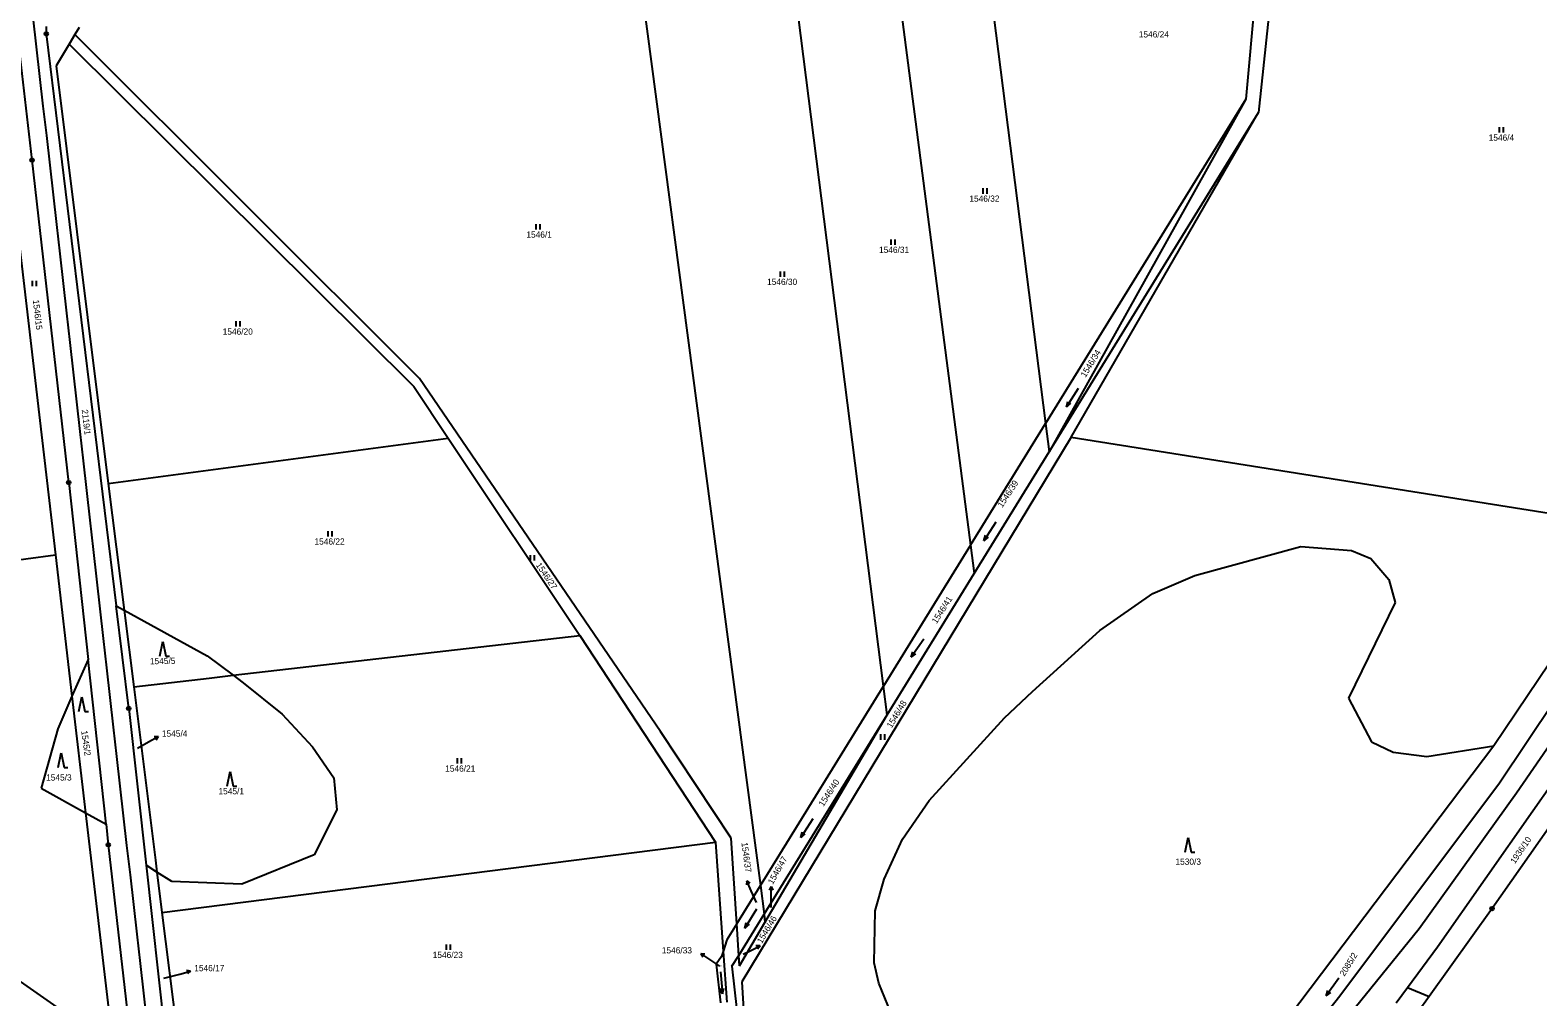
# Model space of a CAD drawing. Extents: x -795483 to -789093, y -1112258 to -1108741.
# Drawn here: x -792529.4 to -792118.6, y -1111408.1 to -1111144.7 of the extents above; entities that cross this region are included whole.
import ezdxf

# ---------------------------------------------------------------- set-up
doc = ezdxf.new("R2010")
doc.units = 0
for name, color, linetype in [('Komunikace', 7, 'Continuous'), ('Vrstva 1', 7, 'Continuous'), ('Vrstva 10', 7, 'Continuous'), ('Vrstva 14', 7, 'Continuous'), ('Vrstva 16', 7, 'Continuous'), ('Vrstva 2', 7, 'Continuous'), ('Vrstva 23', 7, 'Continuous'), ('Vrstva 28', 7, 'Continuous'), ('Vrstva 4', 7, 'Continuous')]:
    doc.layers.add(name, color=color, linetype=linetype)

msp = doc.modelspace()

# ---------------------------------------------------------------- linework, layer by layer
at = {"layer": 'Komunikace'}
for p, q in [((-792500.1, -1111340.29), (-792497.1, -1111338.64)), ((-792331.47, -1111382.34), (-792332.91, -1111379.19)), ((-792327.52, -1111383.76), (-792327.52, -1111380.98)), ((-792335.08, -1111396.5), (-792333.2, -1111395.54)), ((-792341.51, -1111399.73), (-792344.21, -1111397.93)), ((-792492.9, -1111403.03), (-792488.55, -1111401.87))]:
    msp.add_line(p, q, dxfattribs=at)
at = {"layer": 'Vrstva 1'}
for p, q in [((-792273, -1111092.58), (-792252.78, -1111251.91)), ((-792297.81, -1111095.6), (-792273.22, -1111285.03)), ((-792296.91, -1111323.44), (-792325.44, -1111098.96)), ((-792366.71, -1111103.99), (-792330.42, -1111377.77)), ((-792194.18, -1111118.96), (-792198.22, -1111163.47)), ((-792189.78, -1111119.98), (-792194.78, -1111167.12)), ((-792525.02, -1111143.72), (-792524.99, -1111145.74)), ((-792524.99, -1111145.74), (-792505.91, -1111301.51)), ((-792517.15, -1111145.92), (-792518.72, -1111148.52)), ((-792515.99, -1111144), (-792517.15, -1111145.92)), ((-792423.26, -1111239.64), (-792517.15, -1111145.92)), ((-792528.81, -1111180.11), (-792532.58, -1111147.1)), ((-792518.72, -1111148.52), (-792522.3, -1111154.46)), ((-792518.72, -1111148.52), (-792424.87, -1111241.75)), ((-792538.49, -1111150.63), (-792522.49, -1111287.63)), ((-792522.3, -1111154.46), (-792508.06, -1111268.24)), ((-792198.22, -1111163.47), (-792252.78, -1111251.91)), ((-792198.22, -1111163.47), (-792251.8, -1111259.62)), ((-792251.8, -1111259.62), (-792194.78, -1111167.12)), ((-792245.78, -1111255.62), (-792194.78, -1111167.12)), ((-792518.85, -1111267.98), (-792528.81, -1111180.11)), ((-792357.6, -1111335.76), (-792423.26, -1111239.64)), ((-792424.87, -1111241.75), (-792415.46, -1111255.88)), ((-792273.22, -1111285.03), (-792252.78, -1111251.91)), ((-792252.78, -1111251.91), (-792251.8, -1111259.62)), ((-792508.06, -1111268.24), (-792415.46, -1111255.88)), ((-792415.46, -1111255.88), (-792379.63, -1111309.68)), ((-792245.78, -1111255.62), (-792335.48, -1111404)), ((-792245.78, -1111255.62), (-792095.15, -1111279.56)), ((-792272.22, -1111292.75), (-792251.8, -1111259.62)), ((-792518.85, -1111267.98), (-792513.59, -1111316.17)), ((-792508.06, -1111268.24), (-792503.75, -1111302.7)), ((-792090.71, -1111280.28), (-792130.63, -1111339.66)), ((-792273.22, -1111285.03), (-792296.91, -1111323.44)), ((-792273.22, -1111285.03), (-792272.22, -1111292.75)), ((-792212.1, -1111293.25), (-792183.22, -1111285.37)), ((-792183.22, -1111285.37), (-792169.38, -1111286.45)), ((-792559.59, -1111292.73), (-792522.49, -1111287.63)), ((-792522.49, -1111287.63), (-792517.98, -1111326.2)), ((-792169.38, -1111286.45), (-792164.18, -1111288.62)), ((-792164.18, -1111288.62), (-792159.27, -1111294.37)), ((-792295.92, -1111331.22), (-792272.22, -1111292.75)), ((-792223.56, -1111298.23), (-792212.1, -1111293.25)), ((-792159.27, -1111294.37), (-792157.55, -1111300.67)), ((-792502.48, -1111329.5), (-792505.91, -1111301.51)), ((-792505.91, -1111301.51), (-792503.75, -1111302.7)), ((-792237.97, -1111308.23), (-792223.56, -1111298.23)), ((-792157.55, -1111300.67), (-792170.27, -1111326.72)), ((-792503.75, -1111302.7), (-792501.14, -1111323.58)), ((-792503.75, -1111302.7), (-792481.1, -1111315.17)), ((-792474.04, -1111320.48), (-792379.63, -1111309.68)), ((-792379.63, -1111309.68), (-792342.68, -1111365.91)), ((-792256.33, -1111324.88), (-792237.97, -1111308.23)), ((-792513.59, -1111316.17), (-792517.98, -1111326.2)), ((-792508.69, -1111361.05), (-792513.59, -1111316.17)), ((-792481.1, -1111315.17), (-792474.04, -1111320.48)), ((-792501.14, -1111323.58), (-792480.63, -1111321.23)), ((-792480.63, -1111321.23), (-792474.04, -1111320.48)), ((-792474.04, -1111320.48), (-792471.33, -1111322.51)), ((-792471.33, -1111322.51), (-792460.7, -1111331.04)), ((-792517.98, -1111326.2), (-792521.85, -1111335.05)), ((-792517.98, -1111326.2), (-792514.27, -1111357.95)), ((-792501.14, -1111323.58), (-792495.23, -1111370.85)), ((-792330.42, -1111377.77), (-792296.91, -1111323.44)), ((-792295.92, -1111331.22), (-792296.91, -1111323.44)), ((-792263.92, -1111332.09), (-792256.33, -1111324.88)), ((-792170.27, -1111326.72), (-792163.93, -1111338.62)), ((-792502.48, -1111329.5), (-792497.74, -1111372.23)), ((-792114.2, -1111327.66), (-792129.08, -1111349.91)), ((-792460.7, -1111331.04), (-792452.4, -1111339.93)), ((-792329.39, -1111385.53), (-792295.92, -1111331.22)), ((-792329.19, -1111387.8), (-792295.92, -1111331.22)), ((-792284.49, -1111354.57), (-792263.92, -1111332.09)), ((-792120.03, -1111357.39), (-792104.27, -1111334.95)), ((-792521.85, -1111335.05), (-792526.4, -1111351.2)), ((-792338.38, -1111364.85), (-792357.6, -1111335.76)), ((-792163.93, -1111338.62), (-792158.09, -1111341.43)), ((-792452.4, -1111339.93), (-792446.62, -1111348.38)), ((-792130.63, -1111339.66), (-792203.48, -1111436.07)), ((-792158.09, -1111341.43), (-792148.9, -1111342.61)), ((-792148.9, -1111342.61), (-792130.63, -1111339.66)), ((-792526.4, -1111351.2), (-792514.27, -1111357.95)), ((-792446.62, -1111348.38), (-792445.79, -1111357.1)), ((-792129.08, -1111349.91), (-792172.63, -1111407.91)), ((-792291.76, -1111365.12), (-792284.49, -1111354.57)), ((-792514.27, -1111357.95), (-792506.85, -1111421.44)), ((-792514.27, -1111357.95), (-792508.69, -1111361.05)), ((-792445.79, -1111357.1), (-792451.97, -1111369.37)), ((-792145.97, -1111394.48), (-792120.03, -1111357.39)), ((-792508.69, -1111361.05), (-792508.08, -1111366.67)), ((-792508.08, -1111366.67), (-792500.86, -1111430.2)), ((-792493.44, -1111385.14), (-792342.68, -1111365.91)), ((-792342.68, -1111365.91), (-792340.55, -1111395.75)), ((-792336.88, -1111388.24), (-792338.38, -1111364.85)), ((-792296.67, -1111376.06), (-792291.76, -1111365.12)), ((-792495.23, -1111370.85), (-792494.82, -1111374.1)), ((-792451.97, -1111369.37), (-792471.72, -1111377.39)), ((-792497.74, -1111372.23), (-792491.51, -1111428.33)), ((-792494.82, -1111374.1), (-792497.74, -1111372.23)), ((-792494.82, -1111374.1), (-792493.44, -1111385.14)), ((-792490.74, -1111376.7), (-792494.82, -1111374.1)), ((-792299.14, -1111384.69), (-792296.67, -1111376.06)), ((-792471.72, -1111377.39), (-792490.74, -1111376.7)), ((-792336.88, -1111388.24), (-792330.42, -1111377.77)), ((-792330.42, -1111377.77), (-792329.39, -1111385.53)), ((-792493.44, -1111385.14), (-792488.15, -1111427.37)), ((-792336.88, -1111388.24), (-792339.56, -1111392.58)), ((-792336.33, -1111396.78), (-792336.88, -1111388.24)), ((-792336.33, -1111396.78), (-792329.39, -1111385.53)), ((-792336.15, -1111399.64), (-792329.19, -1111387.8)), ((-792329.39, -1111385.53), (-792329.19, -1111387.8)), ((-792299.46, -1111398.81), (-792299.14, -1111384.69)), ((-792506.85, -1111421.44), (-792547.15, -1111393.33)), ((-792340.55, -1111395.75), (-792340.98, -1111397.11)), ((-792339.56, -1111392.58), (-792340.55, -1111395.75)), ((-792340.55, -1111395.75), (-792339.57, -1111409.51)), ((-792154.17, -1111405.58), (-792145.97, -1111394.48)), ((-792340.98, -1111397.11), (-792342.46, -1111399.22)), ((-792342.46, -1111399.22), (-792341.29, -1111409.74)), ((-792338.17, -1111399.76), (-792336.33, -1111396.78)), ((-792338.17, -1111399.76), (-792332.97, -1111447.39)), ((-792336.15, -1111399.64), (-792336.33, -1111396.78)), ((-792298.19, -1111404.4), (-792299.46, -1111398.81)), ((-792335.48, -1111404), (-792332.97, -1111447.39)), ((-792294.91, -1111412.35), (-792298.19, -1111404.4)), ((-792172.63, -1111407.91), (-792192.29, -1111432.65)), ((-792157.26, -1111409.76), (-792154.17, -1111405.58)), ((-792154.17, -1111405.58), (-792148.22, -1111407.95))]:
    msp.add_line(p, q, dxfattribs=at)
at = {"layer": 'Vrstva 10'}
msp.add_arc((-130932.1, -1036421.88), 665802.44, 186.43100278, 186.47566111, dxfattribs=at)
at = {"layer": 'Vrstva 16'}
for p, q in [((-792497.1, -1111338.64), (-792494.47, -1111337.2)), ((-792494.47, -1111337.2), (-792495.59, -1111337.24)), ((-792494.47, -1111337.2), (-792495.11, -1111338.12)), ((-792334.16, -1111376.46), (-792334.2, -1111377.58)), ((-792332.91, -1111379.19), (-792334.16, -1111376.46)), ((-792334.16, -1111376.46), (-792333.29, -1111377.16)), ((-792327.52, -1111377.98), (-792328.02, -1111378.98)), ((-792327.52, -1111380.98), (-792327.52, -1111377.98)), ((-792327.52, -1111377.98), (-792327.02, -1111378.98)), ((-792344.21, -1111397.93), (-792346.7, -1111396.26)), ((-792346.7, -1111396.26), (-792346.15, -1111397.23)), ((-792346.7, -1111396.26), (-792345.59, -1111396.4)), ((-792333.2, -1111395.54), (-792330.53, -1111394.18)), ((-792330.53, -1111394.18), (-792331.65, -1111394.19)), ((-792330.53, -1111394.18), (-792331.19, -1111395.08)), ((-792488.55, -1111401.87), (-792485.65, -1111401.1)), ((-792485.65, -1111401.1), (-792486.74, -1111400.87)), ((-792485.65, -1111401.1), (-792486.49, -1111401.84))]:
    msp.add_line(p, q, dxfattribs=at)
at = {"layer": 'Vrstva 2'}
for p, q in [((-792109.74, -1111331.28), (-792124.43, -1111352.62)), ((-792124.43, -1111352.62), (-792150.97, -1111389.55)), ((-792150.97, -1111389.55), (-792168.41, -1111411.11))]:
    msp.add_line(p, q, dxfattribs=at)
at = {"layer": 'Vrstva 23'}
for p, q in [((-792129.07, -1111172.63), (-792129.07, -1111171.13)), ((-792128.07, -1111171.13), (-792128.07, -1111172.63)), ((-792269.79, -1111189.26), (-792269.79, -1111187.76)), ((-792268.79, -1111187.76), (-792268.79, -1111189.26)), ((-792391.52, -1111199.06), (-792391.52, -1111197.56)), ((-792390.52, -1111197.56), (-792390.52, -1111199.06)), ((-792294.77, -1111203.2), (-792294.77, -1111201.7)), ((-792293.77, -1111201.7), (-792293.77, -1111203.2)), ((-792324.94, -1111211.92), (-792324.94, -1111210.42)), ((-792323.94, -1111210.42), (-792323.94, -1111211.92)), ((-792528.71, -1111214.48), (-792528.71, -1111212.98)), ((-792527.71, -1111212.98), (-792527.71, -1111214.48)), ((-792473.24, -1111225.48), (-792473.24, -1111223.98)), ((-792472.24, -1111223.98), (-792472.24, -1111225.48)), ((-792243.84, -1111242.32), (-792247.06, -1111247.38)), ((-792247.06, -1111247.38), (-792246.68, -1111245.84)), ((-792247.06, -1111247.38), (-792245.83, -1111246.38)), ((-792448.18, -1111282.67), (-792448.18, -1111281.17)), ((-792447.18, -1111281.17), (-792447.18, -1111282.67)), ((-792266.31, -1111278.78), (-792269.53, -1111283.84)), ((-792269.53, -1111283.84), (-792269.15, -1111282.3)), ((-792269.53, -1111283.84), (-792268.31, -1111282.84)), ((-792393.03, -1111289.24), (-792393.03, -1111287.74)), ((-792392.03, -1111287.74), (-792392.03, -1111289.24)), ((-792493.99, -1111315.23), (-792493.19, -1111311.23)), ((-792493.19, -1111311.23), (-792492.39, -1111315.23)), ((-792285.92, -1111310.62), (-792289.32, -1111315.57)), ((-792289.32, -1111315.57), (-792288.88, -1111314.05)), ((-792492.39, -1111315.23), (-792491.39, -1111315.23)), ((-792289.32, -1111315.57), (-792288.06, -1111314.62)), ((-792516.09, -1111330.35), (-792515.29, -1111326.35)), ((-792515.29, -1111326.35), (-792514.49, -1111330.35)), ((-792514.49, -1111330.35), (-792513.49, -1111330.35)), ((-792297.64, -1111338.06), (-792297.64, -1111336.56)), ((-792296.64, -1111336.56), (-792296.64, -1111338.06)), ((-792521.72, -1111345.58), (-792520.92, -1111341.58)), ((-792520.92, -1111341.58), (-792520.12, -1111345.58)), ((-792412.96, -1111344.54), (-792412.96, -1111343.04)), ((-792411.96, -1111343.04), (-792411.96, -1111344.54)), ((-792520.12, -1111345.58), (-792519.12, -1111345.58)), ((-792475.65, -1111350.72), (-792474.85, -1111346.72)), ((-792474.85, -1111346.72), (-792474.05, -1111350.72)), ((-792474.05, -1111350.72), (-792473.05, -1111350.72)), ((-792316.16, -1111359.62), (-792319.44, -1111364.64)), ((-792319.44, -1111364.64), (-792319.04, -1111363.11)), ((-792319.44, -1111364.64), (-792318.2, -1111363.66)), ((-792214.69, -1111368.67), (-792213.89, -1111364.67)), ((-792213.89, -1111364.67), (-792213.09, -1111368.67)), ((-792213.09, -1111368.67), (-792212.09, -1111368.67)), ((-792331.49, -1111384.24), (-792334.65, -1111389.34)), ((-792334.65, -1111389.34), (-792334.28, -1111387.8)), ((-792334.65, -1111389.34), (-792333.43, -1111388.33)), ((-792415.98, -1111395.32), (-792415.98, -1111393.82)), ((-792414.98, -1111393.82), (-792414.98, -1111395.32)), ((-792341.27, -1111401.26), (-792340.75, -1111407.24)), ((-792172.82, -1111402.98), (-792176.34, -1111407.84)), ((-792340.75, -1111407.24), (-792341.38, -1111405.79)), ((-792340.75, -1111407.24), (-792340.38, -1111405.7)), ((-792176.34, -1111407.84), (-792175.86, -1111406.33)), ((-792176.34, -1111407.84), (-792175.06, -1111406.92))]:
    msp.add_line(p, q, dxfattribs=at)
at = {"layer": 'Vrstva 28'}
for centre, radius in [((-792524.99, -1111145.74), 0.5), ((-792524.99, -1111145.74), 0.01), ((-792528.81, -1111180.11), 0.5), ((-792528.81, -1111180.11), 0.01), ((-792518.85, -1111267.98), 0.5), ((-792518.85, -1111267.98), 0.01), ((-792502.48, -1111329.5), 0.5), ((-792502.48, -1111329.5), 0.01), ((-792508.08, -1111366.67), 0.5), ((-792508.08, -1111366.67), 0.01), ((-792131.1, -1111384.05), 0.5), ((-792131.1, -1111384.05), 0.01)]:
    msp.add_circle(centre, radius, dxfattribs=at)
at = {"layer": 'Vrstva 4'}
for p, q in [((-792115.65, -1111362.06), (-792131.1, -1111384.05)), ((-792131.1, -1111384.05), (-792148.22, -1111407.95)), ((-792148.22, -1111407.95), (-792151.25, -1111412.18))]:
    msp.add_line(p, q, dxfattribs=at)

# ---------------------------------------------------------------- texts
at = {"layer": 'Vrstva 14'}
for s, height, p in [('1546/24', 1.7, (-792227.36, -1111146.7)), ('1546/4', 1.7, (-792132.04, -1111174.83)), ('1546/32', 1.7, (-792273.51, -1111191.46)), ('1546/1', 1.7, (-792394.18, -1111201.26)), ('1546/31', 1.7, (-792298.12, -1111205.4)), ('1546/30', 1.7, (-792328.62, -1111214.12)), ('1546/20', 1.7, (-792476.91, -1111227.68)), ('1546/22', 1.7, (-792451.89, -1111284.87)), ('1545/4', 0.1, (-792500.1, -1111340.29)), ('1546/21', 1.7, (-792416.3, -1111346.74)), ('1545/1', 1.7, (-792478.05, -1111352.92)), ('1530/3', 1.7, (-792217.36, -1111372.11)), ('1546/37', 0.1, (-792331.47, -1111382.34)), ('1546/47', 0.1, (-792327.52, -1111383.76)), ('1546/23', 1.7, (-792419.7, -1111397.52)), ('1546/46', 0.1, (-792335.08, -1111396.5)), ('1546/33', 0.1, (-792341.51, -1111399.73)), ('1546/17', 0.1, (-792492.9, -1111403.03))]:
    msp.add_text(s, height=height, dxfattribs=at).set_placement(p)
for s, rotation, p in [('1546/15', 276.6573, (-792528.64, -1111218.27)), ('1546/34', 58.7513, (-792241.86, -1111239.46)), ('2119/1', 276.681, (-792515.31, -1111248.16)), ('1546/39', 56.9243, (-792264.54, -1111274.95)), ('1546/27', 304.2451, (-792391.69, -1111290.48)), ('1546/41', 57.5084, (-792282.44, -1111306.57)), ('1545/5', 0.7574, (-792496.72, -1111317.48)), ('1546/48', 59.2585, (-792294.68, -1111335.01)), ('1545/2', 277.9568, (-792515.45, -1111335.66)), ('1545/3', 0.3055, (-792525, -1111349.18)), ('1546/40', 56.9634, (-792313.27, -1111356.4)), ('1936/10', 56.0125, (-792124.9, -1111372)), ('2085/2', 58.4103, (-792171.34, -1111402.63))]:
    msp.add_text(s, height=1.7, rotation=rotation, dxfattribs=at).set_placement(p)
at = {"layer": 'Vrstva 16'}
for s, p in [('1545/4', (-792493.47, -1111337.2)), ('1546/33', (-792357.29, -1111396.26)), ('1546/17', (-792484.65, -1111401.1))]:
    msp.add_text(s, height=1.7, dxfattribs=at).set_placement(p)
for s, rotation, p in [('1546/37', 277.6434, (-792335.61, -1111366.12)), ('1546/47', 60.5025, (-792327.05, -1111377.59)), ('1546/46', 59.0909, (-792330.06, -1111393.72))]:
    msp.add_text(s, height=1.7, rotation=rotation, dxfattribs=at).set_placement(p)

doc.saveas('drawing.dxf')
